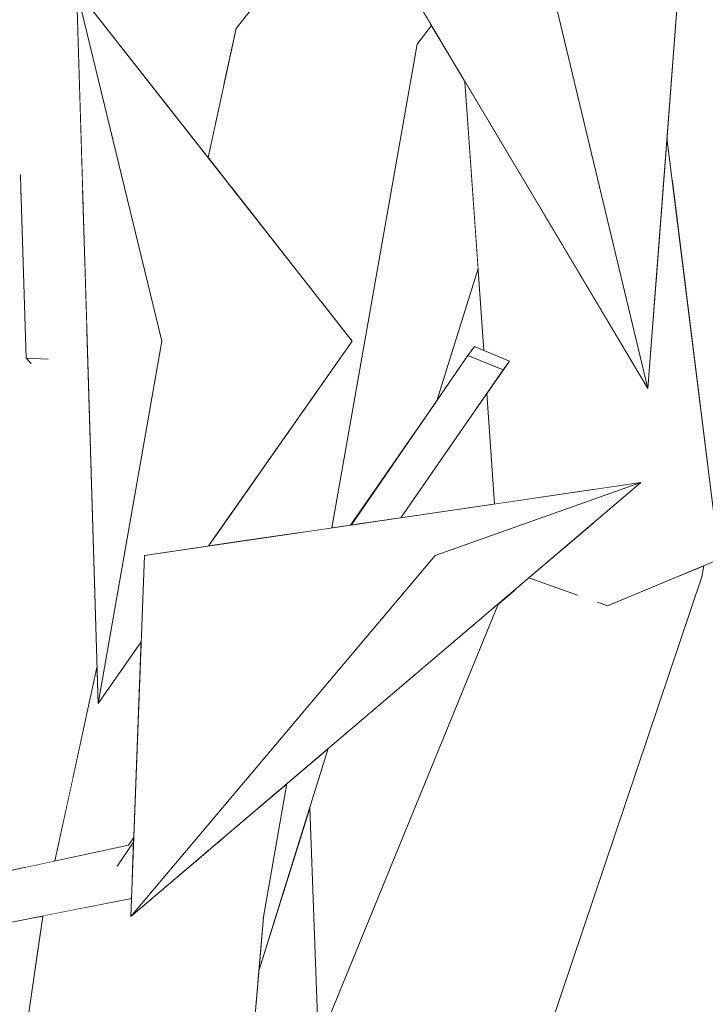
# Model space of a CAD drawing. Extents: x -289599 to -184549, y 66678 to 295474.
# Tile 295 of 656: x -263483 to -263432, y 71798 to 71872. Entities that reach past the tile are written whole.
import ezdxf

# ---------------------------------------------------------------- set-up
doc = ezdxf.new("R2010")
doc.units = 0
doc.header["$MEASUREMENT"] = 0
doc.linetypes.add('Wipeout_Contour', pattern=[1000, 0, -1000])
doc.layers.add('arch drzewa', color=8, linetype='Continuous')
doc.layers.add('arch drzewa_Nr_Pióra__4', color=8, linetype='Continuous', lineweight=9)

msp = doc.modelspace()

# ---------------------------------------------------------------- wipeouts: each hides what was drawn before it
at = {"color": 254, "linetype": 'Wipeout_Contour', "lineweight": 0, "ltscale": 1601687.523344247}
msp.add_wipeout([(-263468.305, 71921.358), (-263468.882, 71921.83), (-263468.152, 71866.935), (-263467.229, 71871.175), (-263464.645, 71874.464)], dxfattribs=at).dxf.layer = 'arch drzewa'
at = {"color": 254, "linetype": 'Wipeout_Contour', "lineweight": 0, "ltscale": 1921801.21333333}
msp.add_wipeout([(-263434.837, 71862.946), (-263434.434, 71859.723), (-263428.986, 71889.588), (-263432.654, 71888.246), (-263434.474, 71873.507), (-263434.05, 71873.279)], dxfattribs=at).dxf.layer = 'arch drzewa'
at = {"color": 254, "linetype": 'Wipeout_Contour', "lineweight": 0, "ltscale": 961020.919717}
msp.add_wipeout([(-263478.759, 71859.025), (-263480.224, 71859.029), (-263478.438, 71848.293)], dxfattribs=at).dxf.layer = 'arch drzewa'
at = {"color": 254, "linetype": 'Wipeout_Contour', "lineweight": 0, "ltscale": 1281207.332392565}
msp.add_wipeout([(-263444.282, 71857.567), (-263440.747, 71836.476), (-263440.254, 71836.548), (-263442.176, 71854.037)], dxfattribs=at).dxf.layer = 'arch drzewa'
at = {"color": 254, "linetype": 'Wipeout_Contour', "lineweight": 0, "ltscale": 960921.343778}
msp.add_wipeout([(-263447.146, 71845.52), (-263449.059, 71842.76), (-263446.659, 71846.189)], dxfattribs=at).dxf.layer = 'arch drzewa'
at = {"color": 254, "linetype": 'Wipeout_Contour', "lineweight": 0, "ltscale": 1601495.303351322}
msp.add_wipeout([(-263446.179, 71829.078), (-263454.263, 71785.034), (-263440.015, 71829.575), (-263441.69, 71828.639), (-263445.223, 71829.891)], dxfattribs=at).dxf.layer = 'arch drzewa'
at = {"color": 254, "linetype": 'Wipeout_Contour', "lineweight": 0, "ltscale": 1281241.585865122}
msp.add_wipeout([(-263463.652, 71806.325), (-263462.418, 71791.53), (-263461.037, 71794.9), (-263461.691, 71812.607)], dxfattribs=at).dxf.layer = 'arch drzewa'
at = {"color": 254, "linetype": 'Wipeout_Contour', "lineweight": 0, "ltscale": 1281325.952095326}
msp.add_wipeout([(-263476.18, 71808.211), (-263504.751, 71799.941), (-263475.098, 71805.795), (-263475.069, 71806.564)], dxfattribs=at).dxf.layer = 'arch drzewa'

# ---------------------------------------------------------------- next in the draw order: wipeouts: each hides what was drawn before it
at = {"color": 254, "linetype": 'Wipeout_Contour', "lineweight": 0, "ltscale": 1922072.603727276}
msp.add_wipeout([(-263478.821, 71930.266), (-263468.797, 71863.968), (-263468.152, 71866.935), (-263468.882, 71921.83), (-263470.585, 71923.224), (-263473.197, 71930.206)], dxfattribs=at).dxf.layer = 'arch drzewa'
at = {"color": 254, "linetype": 'Wipeout_Contour', "lineweight": 0, "ltscale": 960887.906945}
msp.add_wipeout([(-263434.434, 71859.723), (-263431.753, 71838.28), (-263428.986, 71889.588)], dxfattribs=at).dxf.layer = 'arch drzewa'
at = {"color": 254, "linetype": 'Wipeout_Contour', "lineweight": 0, "ltscale": 1281340.97655921}
msp.add_wipeout([(-263478.438, 71848.293), (-263480.224, 71859.029), (-263479.51, 71814.76), (-263477.687, 71823.137)], dxfattribs=at).dxf.layer = 'arch drzewa'
at = {"color": 254, "linetype": 'Wipeout_Contour', "lineweight": 0, "ltscale": 1281241.509448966}
msp.add_wipeout([(-263457.47, 71834.022), (-263454.849, 71834.406), (-263447.146, 71845.52), (-263449.797, 71846.613)], dxfattribs=at).dxf.layer = 'arch drzewa'
at = {"color": 254, "linetype": 'Wipeout_Contour', "lineweight": 0, "ltscale": 961032.024283}
msp.add_wipeout([(-263476.18, 71808.211), (-263509.047, 71800.956), (-263504.751, 71799.941)], dxfattribs=at).dxf.layer = 'arch drzewa'
at = {"color": 254, "linetype": 'Wipeout_Contour', "lineweight": 0, "ltscale": 2242158.717550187}
msp.add_wipeout([(-263465.513, 71800.364), (-263464.126, 71768.251), (-263463.749, 71768.323), (-263463.306, 71785.823), (-263463.269, 71789.453), (-263462.418, 71791.53), (-263463.652, 71806.325)], dxfattribs=at).dxf.layer = 'arch drzewa'

# ---------------------------------------------------------------- next in the draw order: wipeouts: each hides what was drawn before it
at = {"color": 254, "linetype": 'Wipeout_Contour', "lineweight": 0, "ltscale": 960883.495853}
msp.add_wipeout([(-263435.643, 71852.351), (-263430.881, 71831.305), (-263434.837, 71862.946)], dxfattribs=at).dxf.layer = 'arch drzewa'
at = {"color": 254, "linetype": 'Wipeout_Contour', "lineweight": 0, "ltscale": 960937.793063}
msp.add_wipeout([(-263458.557, 71833.863), (-263457.47, 71834.022), (-263449.797, 71846.613)], dxfattribs=at).dxf.layer = 'arch drzewa'
at = {"color": 254, "linetype": 'Wipeout_Contour', "lineweight": 0, "ltscale": 1601518.890873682}
msp.add_wipeout([(-263463.306, 71785.823), (-263454.263, 71785.034), (-263446.179, 71829.078), (-263447.486, 71827.966), (-263463.269, 71789.453)], dxfattribs=at).dxf.layer = 'arch drzewa'
at = {"color": 254, "linetype": 'Wipeout_Contour', "lineweight": 0, "ltscale": 961006.933589}
msp.add_wipeout([(-263509.047, 71800.956), (-263476.18, 71808.211), (-263475.316, 71809.794)], dxfattribs=at).dxf.layer = 'arch drzewa'
at = {"color": 254, "linetype": 'Wipeout_Contour', "lineweight": 0, "ltscale": 1921860.694915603}
msp.add_wipeout([(-263467.969, 71785.344), (-263465.096, 71768.066), (-263464.126, 71768.251), (-263465.513, 71800.364), (-263465.52, 71800.341), (-263465.941, 71795.344)], dxfattribs=at).dxf.layer = 'arch drzewa'

# ---------------------------------------------------------------- next in the draw order: wipeouts: each hides what was drawn before it
at = {"color": 254, "linetype": 'Wipeout_Contour', "lineweight": 0, "ltscale": 1281231.887606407}
msp.add_wipeout([(-263449.31, 71847.282), (-263449.797, 71846.613), (-263447.146, 71845.52), (-263446.659, 71846.189)], dxfattribs=at).dxf.layer = 'arch drzewa'
at = {"color": 254, "linetype": 'Wipeout_Contour', "lineweight": 0, "ltscale": 960940.154062}
msp.add_wipeout([(-263458.627, 71833.852), (-263458.557, 71833.863), (-263452.09, 71843.274)], dxfattribs=at).dxf.layer = 'arch drzewa'
at = {"color": 254, "linetype": 'Wipeout_Contour', "lineweight": 0, "ltscale": 1921757.30379334}
msp.add_wipeout([(-263447.947, 71783.233), (-263432.201, 71829.972), (-263433.959, 71830.018), (-263439.291, 71827.79), (-263440.004, 71828.042), (-263440.027, 71829.002)], dxfattribs=at).dxf.layer = 'arch drzewa'
at = {"color": 254, "linetype": 'Wipeout_Contour', "lineweight": 0, "ltscale": 961037.021183}
msp.add_wipeout([(-263475.316, 71809.794), (-263509.849, 71802.361), (-263509.047, 71800.956)], dxfattribs=at).dxf.layer = 'arch drzewa'
at = {"color": 254, "linetype": 'Wipeout_Contour', "lineweight": 0, "ltscale": 1601567.507572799}
msp.add_wipeout([(-263465.178, 71804.398), (-263469.411, 71801.858), (-263469.105, 71780.048), (-263467.969, 71785.344), (-263465.941, 71795.344)], dxfattribs=at).dxf.layer = 'arch drzewa'

# ---------------------------------------------------------------- next in the draw order: wipeouts: each hides what was drawn before it
at = {"color": 254, "linetype": 'Wipeout_Contour', "lineweight": 0, "ltscale": 2242236.415956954}
msp.add_wipeout([(-263462.498, 71833.284), (-263460.022, 71833.648), (-263453.611, 71870.009), (-263459.232, 71868.471), (-263460.881, 71850.708), (-263458.504, 71847.68), (-263461.567, 71843.314)], dxfattribs=at).dxf.layer = 'arch drzewa'
at = {"color": 254, "linetype": 'Wipeout_Contour', "lineweight": 0, "ltscale": 2242146.089088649}
msp.add_wipeout([(-263450.019, 71867.186), (-263448.603, 71846.991), (-263446.659, 71846.189), (-263448.375, 71843.737), (-263447.793, 71835.442), (-263440.747, 71836.476), (-263444.282, 71857.567)], dxfattribs=at).dxf.layer = 'arch drzewa'
at = {"color": 254, "linetype": 'Wipeout_Contour', "lineweight": 0, "ltscale": 3203398.825109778}
msp.add_wipeout([(-263483.397, 71858.719), (-263487.733, 71858.296), (-263483.074, 71808.124), (-263480.851, 71808.603), (-263479.51, 71814.76), (-263480.224, 71859.029), (-263483.106, 71858.747), (-263481.444, 71846.327), (-263482.659, 71846.02), (-263483.009, 71846.404)], dxfattribs=at).dxf.layer = 'arch drzewa'
at = {"color": 254, "linetype": 'Wipeout_Contour', "lineweight": 0, "ltscale": 960865.246021}
msp.add_wipeout([(-263432.158, 71830.771), (-263432.201, 71829.972), (-263432.049, 71830.817)], dxfattribs=at).dxf.layer = 'arch drzewa'
at = {"color": 254, "linetype": 'Wipeout_Contour', "lineweight": 0, "ltscale": 1281182.68583498}
msp.add_wipeout([(-263440.015, 71829.575), (-263454.263, 71785.034), (-263447.947, 71783.233), (-263440.027, 71829.002)], dxfattribs=at).dxf.layer = 'arch drzewa'
at = {"color": 254, "linetype": 'Wipeout_Contour', "lineweight": 0, "ltscale": 960944.300859}
msp.add_wipeout([(-263464.32, 71813.649), (-263465.178, 71804.398), (-263463.411, 71814.422)], dxfattribs=at).dxf.layer = 'arch drzewa'
at = {"color": 254, "linetype": 'Wipeout_Contour', "lineweight": 0, "ltscale": 960974.928696}
msp.add_wipeout([(-263476.18, 71808.211), (-263475.069, 71806.564), (-263474.938, 71810.019)], dxfattribs=at).dxf.layer = 'arch drzewa'
at = {"color": 254, "linetype": 'Wipeout_Contour', "lineweight": 0, "ltscale": 1281321.318782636}
msp.add_wipeout([(-263481.748, 71804.483), (-263482.719, 71804.291), (-263482.355, 71800.376), (-263481.761, 71804.419)], dxfattribs=at).dxf.layer = 'arch drzewa'
at = {"color": 254, "linetype": 'Wipeout_Contour', "lineweight": 0, "ltscale": 1281248.057512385}
msp.add_wipeout([(-263469.411, 71801.858), (-263470.204, 71767.092), (-263469.759, 71767.177), (-263469.105, 71780.048)], dxfattribs=at).dxf.layer = 'arch drzewa'

# ---------------------------------------------------------------- next in the draw order: wipeouts: each hides what was drawn before it
at = {"color": 254, "linetype": 'Wipeout_Contour', "lineweight": 0, "ltscale": 3203449.406133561}
msp.add_wipeout([(-263479.414, 71900.142), (-263480.224, 71859.029), (-263478.759, 71859.025), (-263479.208, 71874.064), (-263469.338, 71861.486), (-263468.797, 71863.968), (-263478.821, 71930.266), (-263479.353, 71903.224), (-263475.364, 71898.746), (-263478.808, 71897.851)], dxfattribs=at).dxf.layer = 'arch drzewa'
at = {"color": 254, "linetype": 'Wipeout_Contour', "lineweight": 0, "ltscale": 960956.362534}
msp.add_wipeout([(-263452.619, 71871.544), (-263453.611, 71870.009), (-263452.545, 71871.42)], dxfattribs=at).dxf.layer = 'arch drzewa'
at = {"color": 254, "linetype": 'Wipeout_Contour', "lineweight": 0, "ltscale": 960967.588301}
msp.add_wipeout([(-263461.773, 71851.845), (-263460.881, 71850.708), (-263459.232, 71868.471)], dxfattribs=at).dxf.layer = 'arch drzewa'
at = {"color": 254, "linetype": 'Wipeout_Contour', "lineweight": 0, "ltscale": 1922035.401150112}
msp.add_wipeout([(-263488.615, 71806.932), (-263483.074, 71808.124), (-263487.733, 71858.296), (-263488.317, 71824.281), (-263485.873, 71820.891), (-263488.513, 71812.898)], dxfattribs=at).dxf.layer = 'arch drzewa'
at = {"color": 254, "linetype": 'Wipeout_Contour', "lineweight": 0, "ltscale": 1281280.575188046}
msp.add_wipeout([(-263464.658, 71832.967), (-263462.498, 71833.284), (-263461.567, 71843.314), (-263463.497, 71840.563)], dxfattribs=at).dxf.layer = 'arch drzewa'
at = {"color": 254, "linetype": 'Wipeout_Contour', "lineweight": 0, "ltscale": 960888.925425}
msp.add_wipeout([(-263440.339, 71834.044), (-263439.291, 71827.79), (-263440.01, 71834.325)], dxfattribs=at).dxf.layer = 'arch drzewa'
at = {"color": 254, "linetype": 'Wipeout_Contour', "lineweight": 0, "ltscale": 960867.348587}
msp.add_wipeout([(-263432.158, 71830.771), (-263433.959, 71830.018), (-263432.201, 71829.972)], dxfattribs=at).dxf.layer = 'arch drzewa'
at = {"color": 254, "linetype": 'Wipeout_Contour', "lineweight": 0, "ltscale": 1281301.304716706}
msp.add_wipeout([(-263475.316, 71809.794), (-263476.18, 71808.211), (-263474.938, 71810.019), (-263474.925, 71810.357)], dxfattribs=at).dxf.layer = 'arch drzewa'
at = {"color": 254, "linetype": 'Wipeout_Contour', "lineweight": 0, "ltscale": 1281269.670253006}
msp.add_wipeout([(-263469.411, 71801.858), (-263481.761, 71804.419), (-263472.63, 71766.629), (-263470.204, 71767.092)], dxfattribs=at).dxf.layer = 'arch drzewa'

# ---------------------------------------------------------------- next in the draw order: wipeouts: each hides what was drawn before it
at = {"color": 254, "linetype": 'Wipeout_Contour', "lineweight": 0, "ltscale": 961049.087795}
msp.add_wipeout([(-263480.224, 71859.029), (-263479.414, 71900.142), (-263482.422, 71903.15)], dxfattribs=at).dxf.layer = 'arch drzewa'
at = {"color": 254, "linetype": 'Wipeout_Contour', "lineweight": 0, "ltscale": 1281308.802198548}
msp.add_wipeout([(-263467.603, 71859.275), (-263461.773, 71851.845), (-263459.232, 71868.471), (-263467.229, 71871.175)], dxfattribs=at).dxf.layer = 'arch drzewa'
at = {"color": 254, "linetype": 'Wipeout_Contour', "lineweight": 0, "ltscale": 1281289.9116431}
msp.add_wipeout([(-263468.413, 71833.556), (-263468.449, 71832.411), (-263464.658, 71832.967), (-263463.497, 71840.563)], dxfattribs=at).dxf.layer = 'arch drzewa'
at = {"color": 254, "linetype": 'Wipeout_Contour', "lineweight": 0, "ltscale": 2242078.335911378}
msp.add_wipeout([(-263440.339, 71834.044), (-263445.223, 71829.891), (-263441.69, 71828.639), (-263440.015, 71829.575), (-263440.027, 71829.002), (-263440.004, 71828.042), (-263439.291, 71827.79)], dxfattribs=at).dxf.layer = 'arch drzewa'
at = {"color": 254, "linetype": 'Wipeout_Contour', "lineweight": 0, "ltscale": 1281265.304367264}
msp.add_wipeout([(-263469.411, 71801.858), (-263465.178, 71804.398), (-263464.32, 71813.649), (-263468.101, 71810.433)], dxfattribs=at).dxf.layer = 'arch drzewa'
at = {"color": 254, "linetype": 'Wipeout_Contour', "lineweight": 0, "ltscale": 1921922.657471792}
msp.add_wipeout([(-263487.564, 71764.896), (-263479.882, 71773.745), (-263478.887, 71776.043), (-263475.297, 71764.652), (-263472.63, 71766.629), (-263481.761, 71804.419)], dxfattribs=at).dxf.layer = 'arch drzewa'

# ---------------------------------------------------------------- next in the draw order: wipeouts: each hides what was drawn before it
at = {"color": 254, "linetype": 'Wipeout_Contour', "lineweight": 0, "ltscale": 2242440.523278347}
msp.add_wipeout([(-263487.733, 71858.296), (-263483.397, 71858.719), (-263483.434, 71859.891), (-263483.106, 71858.747), (-263480.224, 71859.029), (-263482.422, 71903.15), (-263485.113, 71907.32)], dxfattribs=at).dxf.layer = 'arch drzewa'
at = {"color": 254, "linetype": 'Wipeout_Contour', "lineweight": 0, "ltscale": 1281283.234739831}
msp.add_wipeout([(-263454.587, 71874.844), (-263459.232, 71868.471), (-263453.611, 71870.009), (-263452.619, 71871.544)], dxfattribs=at).dxf.layer = 'arch drzewa'
at = {"color": 254, "linetype": 'Wipeout_Contour', "lineweight": 0, "ltscale": 960994.843699}
msp.add_wipeout([(-263469.338, 71861.486), (-263467.603, 71859.275), (-263467.229, 71871.175)], dxfattribs=at).dxf.layer = 'arch drzewa'
at = {"color": 254, "linetype": 'Wipeout_Contour', "lineweight": 0, "ltscale": 2562367.743355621}
msp.add_wipeout([(-263442.176, 71854.037), (-263440.254, 71836.548), (-263436.799, 71837.055), (-263440.01, 71834.325), (-263439.291, 71827.79), (-263430.881, 71831.305), (-263435.643, 71852.351), (-263436.269, 71844.134)], dxfattribs=at).dxf.layer = 'arch drzewa'
at = {"color": 254, "linetype": 'Wipeout_Contour', "lineweight": 0, "ltscale": 960973.687786}
msp.add_wipeout([(-263469.305, 71832.285), (-263468.449, 71832.411), (-263468.413, 71833.556)], dxfattribs=at).dxf.layer = 'arch drzewa'
at = {"color": 254, "linetype": 'Wipeout_Contour', "lineweight": 0, "ltscale": 1281253.988228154}
msp.add_wipeout([(-263465.52, 71800.341), (-263460.299, 71817.069), (-263463.411, 71814.422), (-263465.178, 71804.398)], dxfattribs=at).dxf.layer = 'arch drzewa'
at = {"color": 254, "linetype": 'Wipeout_Contour', "lineweight": 0, "ltscale": 960954.707807}
msp.add_wipeout([(-263469.411, 71801.858), (-263468.101, 71810.433), (-263469.17, 71809.524)], dxfattribs=at).dxf.layer = 'arch drzewa'

# ---------------------------------------------------------------- next in the draw order: linework, layer by layer
at = {"layer": 'arch drzewa_Nr_Pióra__4', "linetype": 'Continuous'}
msp.add_line((-263432.201, 71829.972), (-263432.049, 71830.817), dxfattribs=at)

# ---------------------------------------------------------------- next in the draw order: wipeouts: each hides what was drawn before it
at = {"color": 254, "linetype": 'Wipeout_Contour', "lineweight": 0, "ltscale": 960967.461338}
msp.add_wipeout([(-263454.942, 71875.438), (-263459.232, 71868.471), (-263454.587, 71874.844)], dxfattribs=at).dxf.layer = 'arch drzewa'
at = {"color": 254, "linetype": 'Wipeout_Contour', "lineweight": 0, "ltscale": 1281371.425696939}
msp.add_wipeout([(-263483.434, 71859.891), (-263483.009, 71846.404), (-263481.444, 71846.327), (-263483.106, 71858.747)], dxfattribs=at).dxf.layer = 'arch drzewa'
at = {"color": 254, "linetype": 'Wipeout_Contour', "lineweight": 0, "ltscale": 1921944.265837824}
msp.add_wipeout([(-263481.761, 71804.419), (-263469.411, 71801.858), (-263469.17, 71809.524), (-263475.15, 71804.438), (-263475.098, 71805.795), (-263481.748, 71804.483)], dxfattribs=at).dxf.layer = 'arch drzewa'

# ---------------------------------------------------------------- next in the draw order: linework, layer by layer
at = {"layer": 'arch drzewa_Nr_Pióra__4', "linetype": 'Continuous'}
for p, q in [((-263487.647, 71764.33), (-263481.761, 71804.419)), ((-263481.761, 71804.419), (-263481.748, 71804.483))]:
    msp.add_line(p, q, dxfattribs=at)

# ---------------------------------------------------------------- next in the draw order: wipeouts: each hides what was drawn before it
at = {"color": 254, "linetype": 'Wipeout_Contour', "lineweight": 0, "ltscale": 1281305.552101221}
msp.add_wipeout([(-263467.229, 71871.175), (-263459.232, 71868.471), (-263454.942, 71875.438), (-263458.8, 71881.906)], dxfattribs=at).dxf.layer = 'arch drzewa'
at = {"color": 254, "linetype": 'Wipeout_Contour', "lineweight": 0, "ltscale": 961022.846468}
msp.add_wipeout([(-263481.444, 71846.327), (-263483.009, 71846.404), (-263482.659, 71846.02)], dxfattribs=at).dxf.layer = 'arch drzewa'
at = {"color": 254, "linetype": 'Wipeout_Contour', "lineweight": 0, "ltscale": 1921969.739244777}
msp.add_wipeout([(-263480.851, 71808.603), (-263475.316, 71809.794), (-263474.925, 71810.357), (-263474.368, 71825.069), (-263477.606, 71820.453), (-263477.687, 71823.137)], dxfattribs=at).dxf.layer = 'arch drzewa'

# ---------------------------------------------------------------- next in the draw order: linework, layer by layer
at = {"layer": 'arch drzewa_Nr_Pióra__4', "linetype": 'Continuous'}
for p, q in [((-263483.009, 71846.404), (-263483.444, 71860.219)), ((-263481.361, 71846.323), (-263483.009, 71846.404)), ((-263483.009, 71846.404), (-263482.64, 71845.999))]:
    msp.add_line(p, q, dxfattribs=at)

# ---------------------------------------------------------------- next in the draw order: wipeouts: each hides what was drawn before it
at = {"color": 254, "linetype": 'Wipeout_Contour', "lineweight": 0, "ltscale": 961006.710221}
msp.add_wipeout([(-263477.606, 71820.453), (-263472.807, 71847.68), (-263479.208, 71874.064)], dxfattribs=at).dxf.layer = 'arch drzewa'
at = {"color": 254, "linetype": 'Wipeout_Contour', "lineweight": 0, "ltscale": 2242205.352575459}
msp.add_wipeout([(-263453.611, 71870.009), (-263460.022, 71833.648), (-263458.626, 71833.852), (-263452.143, 71843.198), (-263449.035, 71853.153), (-263450.019, 71867.186), (-263452.545, 71871.42)], dxfattribs=at).dxf.layer = 'arch drzewa'

# ---------------------------------------------------------------- next in the draw order: wipeouts: each hides what was drawn before it
at = {"color": 254, "linetype": 'Wipeout_Contour', "lineweight": 0, "ltscale": 2242306.133780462}
msp.add_wipeout([(-263479.208, 71874.064), (-263472.807, 71847.68), (-263477.606, 71820.453), (-263474.368, 71825.069), (-263474.121, 71831.579), (-263469.305, 71832.285), (-263458.504, 71847.68)], dxfattribs=at).dxf.layer = 'arch drzewa'

# ---------------------------------------------------------------- next in the draw order: linework, layer by layer
at = {"layer": 'arch drzewa_Nr_Pióra__4', "linetype": 'Continuous'}
for p, q in [((-263472.807, 71847.68), (-263479.208, 71874.064)), ((-263479.208, 71874.064), (-263477.606, 71820.453)), ((-263469.338, 71861.486), (-263467.229, 71871.175)), ((-263480.851, 71808.603), (-263477.687, 71823.137))]:
    msp.add_line(p, q, dxfattribs=at)

# ---------------------------------------------------------------- next in the draw order: wipeouts: each hides what was drawn before it
at = {"color": 254, "linetype": 'Wipeout_Contour', "lineweight": 0, "ltscale": 960938.626532}
msp.add_wipeout([(-263436.269, 71844.134), (-263443.266, 71873.279), (-263462.92, 71888.814)], dxfattribs=at).dxf.layer = 'arch drzewa'
at = {"color": 254, "linetype": 'Wipeout_Contour', "lineweight": 0, "ltscale": 1281255.646973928}
msp.add_wipeout([(-263475.15, 71804.438), (-263452.263, 71831.579), (-263436.799, 71837.055), (-263474.121, 71831.579)], dxfattribs=at).dxf.layer = 'arch drzewa'

# ---------------------------------------------------------------- next in the draw order: wipeouts: each hides what was drawn before it
at = {"color": 254, "linetype": 'Wipeout_Contour', "lineweight": 0, "ltscale": 1281239.913207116}
msp.add_wipeout([(-263434.05, 71873.279), (-263462.92, 71888.814), (-263443.266, 71873.279), (-263436.269, 71844.134)], dxfattribs=at).dxf.layer = 'arch drzewa'
at = {"color": 254, "linetype": 'Wipeout_Contour', "lineweight": 0, "ltscale": 960926.635497}
msp.add_wipeout([(-263475.15, 71804.438), (-263436.799, 71837.055), (-263452.263, 71831.579)], dxfattribs=at).dxf.layer = 'arch drzewa'

# ---------------------------------------------------------------- next in the draw order: linework, layer by layer
at = {"layer": 'arch drzewa_Nr_Pióra__4', "linetype": 'Continuous'}
for p, q in [((-263462.92, 71888.814), (-263436.269, 71844.134)), ((-263467.229, 71871.175), (-263458.8, 71881.906)), ((-263458.504, 71847.68), (-263479.208, 71874.064)), ((-263436.269, 71844.134), (-263443.266, 71873.279)), ((-263436.269, 71844.134), (-263434.05, 71873.279)), ((-263453.611, 71870.009), (-263452.545, 71871.42)), ((-263460.022, 71833.648), (-263453.611, 71870.009)), ((-263448.603, 71846.991), (-263450.019, 71867.186)), ((-263430.881, 71831.305), (-263434.837, 71862.946)), ((-263452.142, 71843.199), (-263449.035, 71853.153)), ((-263477.606, 71820.453), (-263472.807, 71847.68)), ((-263469.305, 71832.285), (-263458.504, 71847.68)), ((-263449.797, 71846.613), (-263449.31, 71847.282)), ((-263449.31, 71847.282), (-263446.659, 71846.189)), ((-263458.557, 71833.863), (-263449.797, 71846.613)), ((-263447.146, 71845.52), (-263449.797, 71846.613)), ((-263449.059, 71842.76), (-263446.659, 71846.189)), ((-263446.659, 71846.189), (-263447.146, 71845.52)), ((-263454.849, 71834.406), (-263447.146, 71845.52)), ((-263458.627, 71833.852), (-263452.09, 71843.274)), ((-263447.793, 71835.442), (-263448.375, 71843.737)), ((-263436.799, 71837.055), (-263475.15, 71804.438)), ((-263474.121, 71831.579), (-263436.799, 71837.055)), ((-263452.263, 71831.579), (-263436.799, 71837.055)), ((-263475.15, 71804.438), (-263474.121, 71831.579)), ((-263475.15, 71804.438), (-263452.263, 71831.579)), ((-263430.881, 71831.305), (-263439.291, 71827.79)), ((-263447.947, 71783.233), (-263432.201, 71829.972)), ((-263441.569, 71828.597), (-263445.223, 71829.891)), ((-263463.298, 71789.383), (-263447.486, 71827.966)), ((-263439.291, 71827.79), (-263440.056, 71828.061)), ((-263477.606, 71820.453), (-263474.368, 71825.069)), ((-263465.52, 71800.341), (-263460.299, 71817.069)), ((-263465.178, 71804.398), (-263463.411, 71814.422)), ((-263461.037, 71794.9), (-263461.691, 71812.607)), ((-263509.849, 71802.361), (-263475.316, 71809.794)), ((-263476.18, 71808.211), (-263474.938, 71810.019)), ((-263475.316, 71809.794), (-263474.925, 71810.357)), ((-263504.751, 71799.941), (-263475.098, 71805.795)), ((-263465.965, 71795.062), (-263465.178, 71804.398))]:
    msp.add_line(p, q, dxfattribs=at)

doc.saveas('drawing.dxf')
